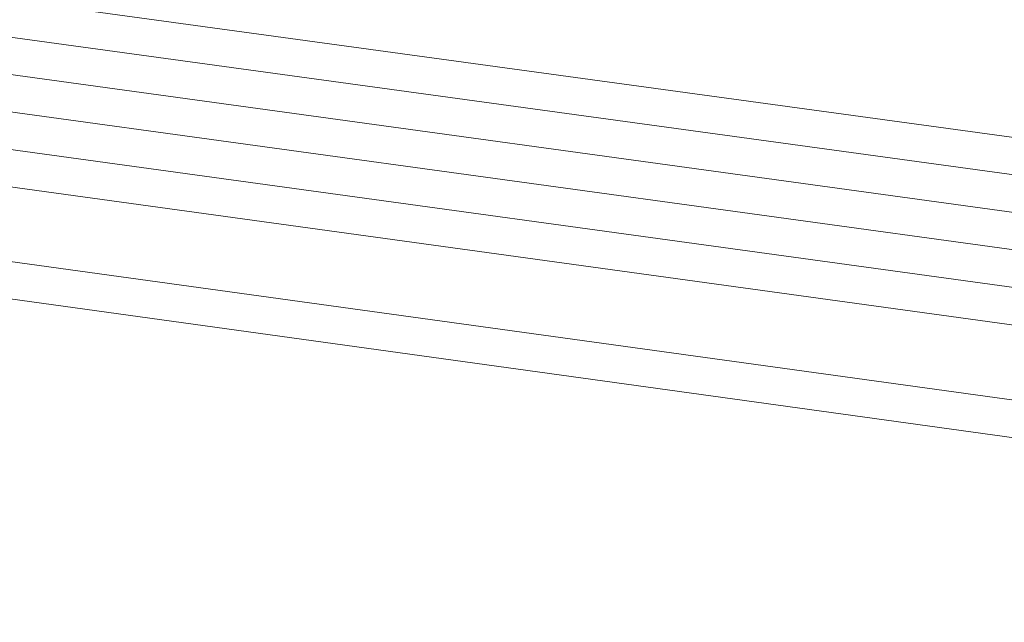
# Model space of a CAD drawing. Header units: metres. Extents: x -502 to 161, y -108 to 174.
# Tile 328 of 656: x -160.098 to -158.77, y -34.513 to -33.701. Entities that reach past the tile are written whole.
import ezdxf

# ---------------------------------------------------------------- set-up
doc = ezdxf.new("R2010")
doc.units = ezdxf.units.M
doc.header["$LTSCALE"] = 0.1
for name, color, linetype in [('BRI31-005.05-5p02-Koordinierung Lageplan 4. BA ZOB West 2022-06-15', 7, 'Continuous'), ('BRI31-005.06-5f07-Koordinierung Lageplan 4. BA ZOB Fernbusbahnh', 7, 'Continuous'), ('BRI32-005.02-5f05-Koordinierung Schemaplan 4 BA ZOB Teilbereich', 7, 'Continuous'), ('BRI32-005.03-5f06-Koordinierung Schemaplan 4 BA ZOB Teilbereich 2 Ost - Bahnhofsallee 2023-01-21', 7, 'Continuous')]:
    doc.layers.add(name, color=color, linetype=linetype)

msp = doc.modelspace()

# ---------------------------------------------------------------- linework, layer by layer
at = {"layer": 'BRI31-005.05-5p02-Koordinierung Lageplan 4. BA ZOB West 2022-06-15', "color": 7, "linetype": 'Continuous', "lineweight": 13, "transparency": 33554687, "flags": 128}
for points in [[(-61.4667, -16.5364), (-61.8967, -16.5874), (-64.8047, -17.0724), (-67.0677, -17.3534), (-81.2107, -19.8354), (-82.4137, -20.0454), (-83.9977, -20.3754), (-88.8717, -21.3944), (-93.5607, -22.0544), (-96.7847, -22.7254), (-98.7487, -23.1054), (-104.2927, -24.2564), (-104.8637, -24.3634), (-122.5617, -27.6464), (-126.0927, -28.3114), (-137.5747, -30.4814), (-151.2867, -33.0514), (-152.1117, -33.2054), (-156.9627, -34.1054), (-163.4867, -33.2114), (-174.4007, -31.5814), (-178.4277, -30.8814)], [(-61.4607, -16.5864), (-61.8897, -16.6374), (-64.7977, -17.1214), (-67.0607, -17.4024), (-81.2017, -19.8844), (-82.4047, -20.0944), (-83.9877, -20.4244), (-88.8627, -21.4434), (-93.5517, -22.1034), (-96.7747, -22.7744), (-98.7387, -23.1544), (-104.2827, -24.3054), (-104.8547, -24.4124), (-122.5527, -27.6954), (-126.0837, -28.3604), (-137.5657, -30.5304), (-151.2777, -33.1004), (-152.1027, -33.2544), (-156.9617, -34.1564), (-163.4937, -33.2604), (-174.4077, -31.6304), (-178.4347, -30.9304)], [(-178.4417, -30.9794), (-174.4147, -31.6794), (-163.5007, -33.3094), (-156.9607, -34.2074), (-152.0937, -33.3034), (-151.2687, -33.1494), (-137.5567, -30.5794), (-126.0747, -28.4094), (-122.5437, -27.7444), (-104.8457, -24.4614), (-104.2727, -24.3544), (-98.7287, -23.2034), (-96.7647, -22.8234), (-93.5427, -22.1524), (-88.8537, -21.4924), (-83.9777, -20.4734), (-82.3957, -20.1434), (-81.1927, -19.9334), (-67.0537, -17.4514), (-64.7907, -17.1704), (-61.8827, -16.6874), (-61.4547, -16.6364)], [(-61.4487, -16.6864), (-61.8757, -16.7374), (-64.7837, -17.2194), (-67.0467, -17.5004), (-81.1837, -19.9824), (-82.3867, -20.1924), (-83.9677, -20.5224), (-88.8447, -21.5414), (-93.5337, -22.2014), (-96.7547, -22.8724), (-98.7187, -23.2524), (-104.2627, -24.4034), (-104.8367, -24.5104), (-122.5347, -27.7934), (-126.0657, -28.4584), (-137.5477, -30.6284), (-151.2597, -33.1984), (-152.0847, -33.3524), (-156.9597, -34.2584), (-163.5077, -33.3584), (-174.4217, -31.7284), (-178.4487, -31.0284)], [(-178.4557, -31.0774), (-174.4287, -31.7774), (-163.5147, -33.4074), (-156.9587, -34.3094), (-152.0757, -33.4014), (-151.2507, -33.2474), (-137.5387, -30.6774), (-126.0567, -28.5074), (-122.5257, -27.8424), (-104.8277, -24.5594), (-104.2527, -24.4524), (-98.7087, -23.3014), (-96.7447, -22.9214), (-93.5247, -22.2504), (-88.8357, -21.5904), (-83.9577, -20.5714), (-82.3777, -20.2414), (-81.1747, -20.0314), (-67.0397, -17.5494), (-64.7767, -17.2684), (-61.8687, -16.7874), (-61.4427, -16.7364)], [(-178.4627, -31.1264), (-174.4357, -31.8264), (-163.5217, -33.4564), (-156.9577, -34.3604), (-152.0667, -33.4504), (-151.2417, -33.2964), (-137.5297, -30.7264), (-126.0477, -28.5564), (-122.5167, -27.8914), (-104.8187, -24.6084), (-104.2427, -24.5014), (-98.6987, -23.3504), (-96.7347, -22.9704), (-93.5157, -22.2994), (-88.8267, -21.6394), (-83.9477, -20.6204), (-82.3687, -20.2904), (-81.1657, -20.0804), (-67.0327, -17.5984), (-64.7697, -17.3174), (-61.8617, -16.8374), (-61.4367, -16.7864)], [(-96.7147, -23.0684), (-98.6787, -23.4484), (-104.2227, -24.5994), (-104.8007, -24.7064), (-122.4987, -27.9894), (-126.0287, -28.6544), (-137.5117, -30.8244), (-151.2237, -33.3944), (-152.0487, -33.5484), (-156.9557, -34.4624), (-163.5357, -33.5544), (-174.4497, -31.9244), (-178.4697, -31.1754)], [(-96.7047, -23.1184), (-98.6687, -23.4984), (-104.2127, -24.6474), (-104.7917, -24.7554), (-122.4897, -28.0384), (-126.0197, -28.7034), (-137.5027, -30.8734), (-151.2147, -33.4434), (-152.0397, -33.5974), (-156.9547, -34.5134), (-163.5427, -33.6034), (-174.4567, -31.9734), (-178.4767, -31.2244)]]:
    msp.add_lwpolyline(points, dxfattribs=at)
at = {"layer": 'BRI31-005.06-5f07-Koordinierung Lageplan 4. BA ZOB Fernbusbahnh', "color": 7, "linetype": 'Continuous', "lineweight": 9, "transparency": 33554687, "flags": 128}
for points in [[(-61.4667, -16.5364), (-61.8967, -16.5874), (-64.8047, -17.0724), (-67.0677, -17.3534), (-81.2107, -19.8354), (-82.4137, -20.0454), (-83.9977, -20.3754), (-88.8717, -21.3944), (-93.5607, -22.0544), (-96.7847, -22.7254), (-98.7487, -23.1054), (-104.2927, -24.2564), (-104.8637, -24.3634), (-122.5617, -27.6464), (-126.0927, -28.3114), (-137.5747, -30.4814), (-151.2867, -33.0514), (-152.1117, -33.2054), (-156.9627, -34.1054), (-163.4867, -33.2114), (-174.4007, -31.5814), (-178.4277, -30.8814)], [(-61.4607, -16.5864), (-61.8897, -16.6374), (-64.7977, -17.1214), (-67.0607, -17.4024), (-81.2017, -19.8844), (-82.4047, -20.0944), (-83.9877, -20.4244), (-88.8627, -21.4434), (-93.5517, -22.1034), (-96.7747, -22.7744), (-98.7387, -23.1544), (-104.2827, -24.3054), (-104.8547, -24.4124), (-122.5527, -27.6954), (-126.0837, -28.3604), (-137.5657, -30.5304), (-151.2777, -33.1004), (-152.1027, -33.2544), (-156.9617, -34.1564), (-163.4937, -33.2604), (-174.4077, -31.6304), (-178.4347, -30.9304)], [(-178.4417, -30.9794), (-174.4147, -31.6794), (-163.5007, -33.3094), (-156.9607, -34.2074), (-152.0937, -33.3034), (-151.2687, -33.1494), (-137.5567, -30.5794), (-126.0747, -28.4094), (-122.5437, -27.7444), (-104.8457, -24.4614), (-104.2727, -24.3544), (-98.7287, -23.2034), (-96.7647, -22.8234), (-93.5427, -22.1524), (-88.8537, -21.4924), (-83.9777, -20.4734), (-82.3957, -20.1434), (-81.1927, -19.9334), (-67.0537, -17.4514), (-64.7907, -17.1704), (-61.8827, -16.6874), (-61.4547, -16.6364)], [(-61.4487, -16.6864), (-61.8757, -16.7374), (-64.7837, -17.2194), (-67.0467, -17.5004), (-81.1837, -19.9824), (-82.3867, -20.1924), (-83.9677, -20.5224), (-88.8447, -21.5414), (-93.5337, -22.2014), (-96.7547, -22.8724), (-98.7187, -23.2524), (-104.2627, -24.4034), (-104.8367, -24.5104), (-122.5347, -27.7934), (-126.0657, -28.4584), (-137.5477, -30.6284), (-151.2597, -33.1984), (-152.0847, -33.3524), (-156.9597, -34.2584), (-163.5077, -33.3584), (-174.4217, -31.7284), (-178.4487, -31.0284)], [(-178.4557, -31.0774), (-174.4287, -31.7774), (-163.5147, -33.4074), (-156.9587, -34.3094), (-152.0757, -33.4014), (-151.2507, -33.2474), (-137.5387, -30.6774), (-126.0567, -28.5074), (-122.5257, -27.8424), (-104.8277, -24.5594), (-104.2527, -24.4524), (-98.7087, -23.3014), (-96.7447, -22.9214), (-93.5247, -22.2504), (-88.8357, -21.5904), (-83.9577, -20.5714), (-82.3777, -20.2414), (-81.1747, -20.0314), (-67.0397, -17.5494), (-64.7767, -17.2684), (-61.8687, -16.7874), (-61.4427, -16.7364)], [(-178.4627, -31.1264), (-174.4357, -31.8264), (-163.5217, -33.4564), (-156.9577, -34.3604), (-152.0667, -33.4504), (-151.2417, -33.2964), (-137.5297, -30.7264), (-126.0477, -28.5564), (-122.5167, -27.8914), (-104.8187, -24.6084), (-104.2427, -24.5014), (-98.6987, -23.3504), (-96.7347, -22.9704), (-93.5157, -22.2994), (-88.8267, -21.6394), (-83.9477, -20.6204), (-82.3687, -20.2904), (-81.1657, -20.0804), (-67.0327, -17.5984), (-64.7697, -17.3174), (-61.8617, -16.8374), (-61.4367, -16.7864)], [(-96.7147, -23.0684), (-98.6787, -23.4484), (-104.2227, -24.5994), (-104.8007, -24.7064), (-122.4987, -27.9894), (-126.0287, -28.6544), (-137.5117, -30.8244), (-151.2237, -33.3944), (-152.0487, -33.5484), (-156.9557, -34.4624), (-163.5357, -33.5544), (-174.4497, -31.9244), (-178.4697, -31.1754)], [(-96.7047, -23.1184), (-98.6687, -23.4984), (-104.2127, -24.6474), (-104.7917, -24.7554), (-122.4897, -28.0384), (-126.0197, -28.7034), (-137.5027, -30.8734), (-151.2147, -33.4434), (-152.0397, -33.5974), (-156.9547, -34.5134), (-163.5427, -33.6034), (-174.4567, -31.9734), (-178.4767, -31.2244)]]:
    msp.add_lwpolyline(points, dxfattribs=at)
at = {"layer": 'BRI32-005.02-5f05-Koordinierung Schemaplan 4 BA ZOB Teilbereich', "color": 7, "linetype": 'Continuous', "lineweight": 13, "transparency": 33554687, "flags": 128}
for points in [[(-96.7147, -23.0684), (-98.6787, -23.4484), (-104.2227, -24.5994), (-104.8007, -24.7064), (-122.4987, -27.9894), (-126.0287, -28.6544), (-137.5117, -30.8244), (-151.2237, -33.3944), (-152.0487, -33.5484), (-156.9557, -34.4624), (-163.5357, -33.5544), (-174.4497, -31.9244), (-178.4697, -31.1754)], [(-96.7047, -23.1184), (-98.6687, -23.4984), (-104.2127, -24.6474), (-104.7917, -24.7554), (-122.4897, -28.0384), (-126.0197, -28.7034), (-137.5027, -30.8734), (-151.2147, -33.4434), (-152.0397, -33.5974), (-156.9547, -34.5134), (-163.5427, -33.6034), (-174.4567, -31.9734), (-178.4767, -31.2244)]]:
    msp.add_lwpolyline(points, dxfattribs=at)
at = {"layer": 'BRI32-005.03-5f06-Koordinierung Schemaplan 4 BA ZOB Teilbereich 2 Ost - Bahnhofsallee 2023-01-21', "color": 7, "linetype": 'Continuous', "lineweight": 9, "transparency": 33554687, "flags": 128}
for points in [[(-61.4667, -16.5364), (-61.8967, -16.5874), (-64.8047, -17.0724), (-67.0677, -17.3534), (-81.2107, -19.8354), (-82.4137, -20.0454), (-83.9977, -20.3754), (-88.8717, -21.3944), (-93.5607, -22.0544), (-96.7847, -22.7254), (-98.7487, -23.1054), (-104.2927, -24.2564), (-104.8637, -24.3634), (-122.5617, -27.6464), (-126.0927, -28.3114), (-137.5747, -30.4814), (-151.2867, -33.0514), (-152.1117, -33.2054), (-156.9627, -34.1054), (-163.4867, -33.2114), (-174.4007, -31.5814), (-178.4277, -30.8814)], [(-61.4607, -16.5864), (-61.8897, -16.6374), (-64.7977, -17.1214), (-67.0607, -17.4024), (-81.2017, -19.8844), (-82.4047, -20.0944), (-83.9877, -20.4244), (-88.8627, -21.4434), (-93.5517, -22.1034), (-96.7747, -22.7744), (-98.7387, -23.1544), (-104.2827, -24.3054), (-104.8547, -24.4124), (-122.5527, -27.6954), (-126.0837, -28.3604), (-137.5657, -30.5304), (-151.2777, -33.1004), (-152.1027, -33.2544), (-156.9617, -34.1564), (-163.4937, -33.2604), (-174.4077, -31.6304), (-178.4347, -30.9304)], [(-178.4417, -30.9794), (-174.4147, -31.6794), (-163.5007, -33.3094), (-156.9607, -34.2074), (-152.0937, -33.3034), (-151.2687, -33.1494), (-137.5567, -30.5794), (-126.0747, -28.4094), (-122.5437, -27.7444), (-104.8457, -24.4614), (-104.2727, -24.3544), (-98.7287, -23.2034), (-96.7647, -22.8234), (-93.5427, -22.1524), (-88.8537, -21.4924), (-83.9777, -20.4734), (-82.3957, -20.1434), (-81.1927, -19.9334), (-67.0537, -17.4514), (-64.7907, -17.1704), (-61.8827, -16.6874), (-61.4547, -16.6364)], [(-61.4487, -16.6864), (-61.8757, -16.7374), (-64.7837, -17.2194), (-67.0467, -17.5004), (-81.1837, -19.9824), (-82.3867, -20.1924), (-83.9677, -20.5224), (-88.8447, -21.5414), (-93.5337, -22.2014), (-96.7547, -22.8724), (-98.7187, -23.2524), (-104.2627, -24.4034), (-104.8367, -24.5104), (-122.5347, -27.7934), (-126.0657, -28.4584), (-137.5477, -30.6284), (-151.2597, -33.1984), (-152.0847, -33.3524), (-156.9597, -34.2584), (-163.5077, -33.3584), (-174.4217, -31.7284), (-178.4487, -31.0284)], [(-178.4557, -31.0774), (-174.4287, -31.7774), (-163.5147, -33.4074), (-156.9587, -34.3094), (-152.0757, -33.4014), (-151.2507, -33.2474), (-137.5387, -30.6774), (-126.0567, -28.5074), (-122.5257, -27.8424), (-104.8277, -24.5594), (-104.2527, -24.4524), (-98.7087, -23.3014), (-96.7447, -22.9214), (-93.5247, -22.2504), (-88.8357, -21.5904), (-83.9577, -20.5714), (-82.3777, -20.2414), (-81.1747, -20.0314), (-67.0397, -17.5494), (-64.7767, -17.2684), (-61.8687, -16.7874), (-61.4427, -16.7364)], [(-178.4627, -31.1264), (-174.4357, -31.8264), (-163.5217, -33.4564), (-156.9577, -34.3604), (-152.0667, -33.4504), (-151.2417, -33.2964), (-137.5297, -30.7264), (-126.0477, -28.5564), (-122.5167, -27.8914), (-104.8187, -24.6084), (-104.2427, -24.5014), (-98.6987, -23.3504), (-96.7347, -22.9704), (-93.5157, -22.2994), (-88.8267, -21.6394), (-83.9477, -20.6204), (-82.3687, -20.2904), (-81.1657, -20.0804), (-67.0327, -17.5984), (-64.7697, -17.3174), (-61.8617, -16.8374), (-61.4367, -16.7864)], [(-96.7147, -23.0684), (-98.6787, -23.4484), (-104.2227, -24.5994), (-104.8007, -24.7064), (-122.4987, -27.9894), (-126.0287, -28.6544), (-137.5117, -30.8244), (-151.2237, -33.3944), (-152.0487, -33.5484), (-156.9557, -34.4624), (-163.5357, -33.5544), (-174.4497, -31.9244), (-178.4697, -31.1754)], [(-96.7047, -23.1184), (-98.6687, -23.4984), (-104.2127, -24.6474), (-104.7917, -24.7554), (-122.4897, -28.0384), (-126.0197, -28.7034), (-137.5027, -30.8734), (-151.2147, -33.4434), (-152.0397, -33.5974), (-156.9547, -34.5134), (-163.5427, -33.6034), (-174.4567, -31.9734), (-178.4767, -31.2244)]]:
    msp.add_lwpolyline(points, dxfattribs=at)

doc.saveas('drawing.dxf')
